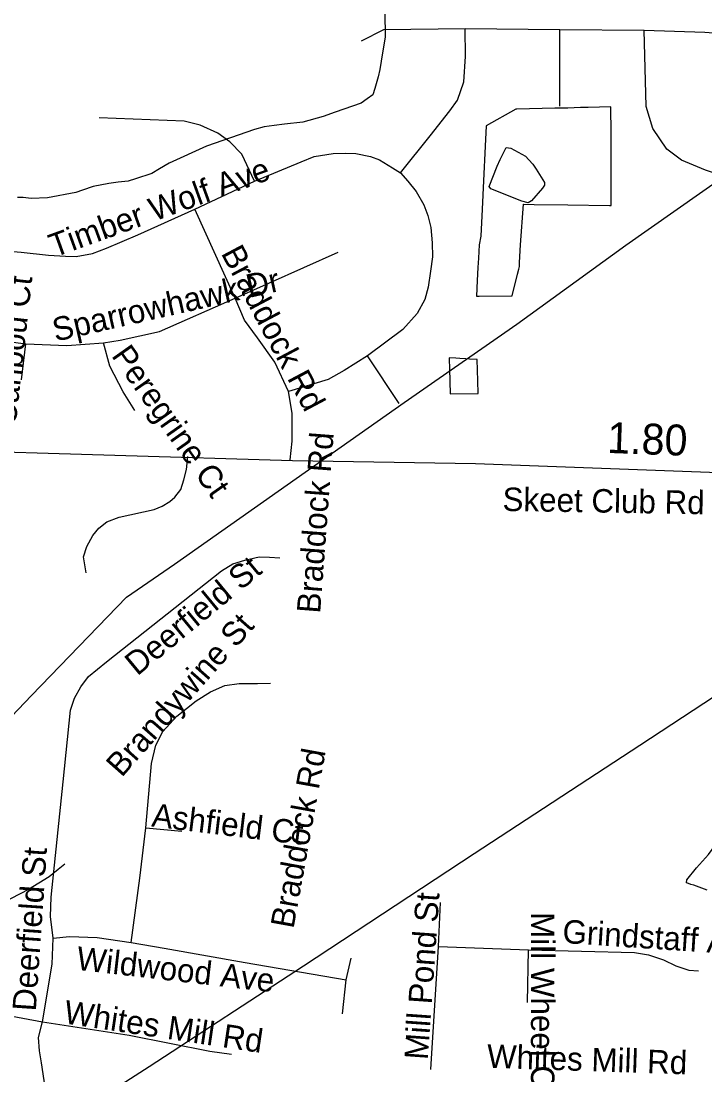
# Model space of a CAD drawing. Extents: x 1662474 to 1856135, y 779280 to 917889.
# Drawn here: x 1707785 to 1710556, y 831640 to 835906 of the extents above; entities that cross this region are included whole.
import ezdxf

# ---------------------------------------------------------------- set-up
doc = ezdxf.new("R2010")
doc.units = 0
for name, color, linetype in [('Exist Boundary Political City Limit New Hole', 7, 'Continuous'), ('Exist Hydrographic Misc Water Feature', 7, 'Continuous'), ('Exist Hydrographic Pond Under 1500 Sq Ft', 7, 'Continuous'), ('Exist Road Non-System Type 51', 7, 'Continuous'), ('Exist Road Non-System Type 51 Label', 7, 'Continuous'), ('Exist Road Secondary Type 51 Attributed', 7, 'Continuous'), ('Exist Road Secondary Type 51 Label', 7, 'Continuous'), ('Exist Utilities Electrical Transmission Line', 7, 'Continuous'), ('Map Preparation Boundary City Limit Buffer Line', 7, 'Continuous'), ('Prop DGN Element Guardrail', 7, 'Continuous')]:
    doc.layers.add(name, color=color, linetype=linetype)

msp = doc.modelspace()

# ---------------------------------------------------------------- linework, layer by layer
at = {"layer": 'Exist Boundary Political City Limit New Hole'}
for points in [[(1709653.2, 835144.2), (1709648.2, 835036), (1709640.8, 835000), (1709638.1, 834946.4), (1709636.1, 834908.9), (1709633.5, 834855.8), (1709630.4, 834792.4), (1709641.5, 834792.6), (1709774.6, 834794.2), (1709796.4, 834881.9), (1709801.1, 834901.2), (1709803.9, 834912.9), (1709804.6, 834929.2), (1709807.9, 835000), (1709820.1, 835164.9), (1709821.6, 835164.9), (1709863.2, 835164.2), (1710000, 835162.2), (1710169.5, 835159.7), (1710176.5, 835159.2), (1710175.9, 835322), (1710175.2, 835453), (1710174.9, 835558.6), (1710082.6, 835556.4), (1710052.1, 835555.6), (1710000, 835554.2), (1709994.9, 835554.1), (1709947.1, 835552.9), (1709793.9, 835549.1), (1709790, 835549), (1709668.8, 835482.4), (1709665, 835399.1), (1709658.5, 835258.8), (1709653.2, 835144.2)], [(1709635.9, 834449.2), (1709632.9, 834536.5), (1709601.9, 834538.1), (1709586.4, 834538.9), (1709562.1, 834540.2), (1709546.9, 834541), (1709519.1, 834542.4), (1709519.1, 834538.4), (1709520.2, 834497.9), (1709522.9, 834397.4), (1709637.2, 834398.9), (1709635.9, 834449.2)]]:
    msp.add_lwpolyline(points, dxfattribs=at)
at = {"layer": 'Exist Hydrographic Misc Water Feature'}
for points in [[(1709259, 835941.3), (1709260.5, 835841.9), (1709244.1, 835743.7), (1709237.9, 835709.5), (1709231.9, 835680), (1709217.5, 835633.5), (1709209.4, 835607.4), (1709187.4, 835591.4), (1709163.1, 835574), (1709057, 835536.7), (1709008.8, 835520.4), (1708926.5, 835496.7), (1708852.3, 835489.1), (1708810.4, 835483.4), (1708770.3, 835477.7), (1708730.3, 835467.8), (1708535.7, 835400.4), (1708385, 835331.2), (1708345, 835307.4), (1708314.8, 835289.2), (1708248.5, 835267.6), (1708218.7, 835258.3), (1708178.5, 835254.2), (1708140.6, 835248.4), (1708076.4, 835236.7), (1708034.2, 835221.1), (1708006.1, 835212.6), (1707891.9, 835191.1), (1707825.8, 835187.6), (1707793.7, 835191.5), (1707769.9, 835192)], [(1707961.5, 832492.4), (1707935.4, 832470.8), (1707899.1, 832441.1), (1707814.7, 832391.1), (1707634.3, 832297.9)]]:
    msp.add_lwpolyline(points, dxfattribs=at)
at = {"layer": 'Exist Hydrographic Pond Under 1500 Sq Ft'}
for points in [[(1709750.8, 835394.9), (1709768.7, 835391.3), (1709828.6, 835358.8), (1709842.6, 835344.6), (1709858.5, 835326.2), (1709872.5, 835306.3), (1709906.2, 835252.2), (1709906, 835242.4), (1709898.2, 835230.2), (1709853.6, 835178.6), (1709839.8, 835170.7), (1709813.8, 835176.9), (1709687.6, 835227.1), (1709681.9, 835237.1), (1709714.1, 835319.3), (1709726.4, 835345.3), (1709740.7, 835375.4), (1709750.8, 835394.9)], [(1710564.7, 832387.5), (1710510.9, 832408.2), (1710498.9, 832410.2), (1710489.2, 832414.4), (1710481, 832417.9), (1710483.1, 832430.2), (1710521.2, 832477.8), (1710569.7, 832531.8), (1710595.9, 832567.4), (1710620, 832595.6), (1710636.3, 832615.8), (1710656.3, 832633.4), (1710682.2, 832643.5), (1710714.5, 832651.1), (1710732.5, 832650.8), (1710744.4, 832640.7), (1710750, 832625.8)]]:
    msp.add_lwpolyline(points, dxfattribs=at)
at = {"layer": 'Exist Road Non-System Type 51'}
for p, q in [((1709583.8, 835875.7), (1709967.2, 835872)), ((1709968, 835562), (1709967.2, 835872)), ((1709967.2, 835872), (1710310, 835869.9)), ((1708489.1, 835145.2), (1708730.5, 835257.5)), ((1708652.6, 834784.6), (1708489.1, 835145.2)), ((1708652.6, 834784.6), (1709069.1, 834970.2)), ((1707785.9, 834454.4), (1707803.5, 834599.2)), ((1709317.1, 834358.6), (1709188, 834551.5)), ((1708289.9, 832640.2), (1708435.8, 832626.6)), ((1709476.4, 832160), (1709484.9, 832338.4)), ((1709445.1, 831662.1), (1709476.4, 832160)), ((1709476.4, 832160), (1709841, 832146.4)), ((1709836.8, 831932.9), (1709841, 832146.4)), ((1709102.4, 832024.8), (1709122.4, 832111.9)), ((1708692.1, 832095.4), (1709102.4, 832024.8)), ((1709086.9, 831886.8), (1709102.4, 832024.8))]:
    msp.add_line(p, q, dxfattribs=at)
for points in [[(1709163.9, 835826), (1709254.6, 835872.2), (1709583.8, 835875.7)], [(1709322.4, 835291.9), (1709441.8, 835441.8), (1709522.4, 835543.1), (1709552.5, 835585.6), (1709578.5, 835660.7), (1709584.9, 835762.4), (1709583.8, 835875.7)], [(1710310, 835869.9), (1710555.9, 835861.5), (1710691.4, 835849.9)], [(1710832.1, 835221.9), (1710702.9, 835253.9), (1710558, 835302.4), (1710461.1, 835343.1), (1710401.9, 835387.8), (1710344.1, 835470.9), (1710317.4, 835559.7), (1710310, 835869.9)], [(1708730.5, 835257.5), (1708679.4, 835367.2), (1708631, 835416.9), (1708581.4, 835451.8), (1708509.8, 835484.6), (1708445.8, 835501.4), (1708101.4, 835514.8)], [(1708730.5, 835257.5), (1708919.2, 835335.8), (1708972.2, 835357.9), (1709049.1, 835370.7), (1709100.1, 835372), (1709141.2, 835369.6), (1709200.4, 835357.5), (1709237.1, 835344.9), (1709290.1, 835311.9), (1709322.4, 835291.9)], [(1709322.4, 835291.9), (1709351.5, 835258.6), (1709385.1, 835216.1), (1709417.4, 835161.8), (1709433.6, 835118.9), (1709445.1, 835070.2), (1709450.4, 835007.9), (1709452.5, 834951.5), (1709444.1, 834894), (1709434.6, 834828.4), (1709421.4, 834778.6), (1709390.1, 834721.9), (1709331.6, 834657.9), (1709188, 834551.5)], [(1707705.6, 834977.5), (1707784.9, 834970.2), (1707895.1, 834958.6), (1707964.9, 834954.4), (1708008.2, 834953.1), (1708073.9, 834964.7), (1708130.5, 834986.7), (1708257.9, 835041.2), (1708489.1, 835145.2)], [(1708119.2, 834603.5), (1708185.9, 834614.2), (1708345.2, 834649.4), (1708652.6, 834784.6)], [(1708868, 834406.7), (1708812.9, 834525.2), (1708742.1, 834623.2), (1708690.1, 834695.1), (1708652.6, 834784.6)], [(1707498.8, 834632.4), (1707618.1, 834624.2), (1707803.5, 834599.2)], [(1707803.5, 834599.2), (1707970.1, 834593), (1708119.2, 834603.5)], [(1708245.2, 834329.5), (1708198.5, 834404.9), (1708144.1, 834509.2), (1708119.2, 834603.5)], [(1709188, 834551.5), (1709094.2, 834490.9), (1709029.4, 834455.4), (1708868, 834406.7)], [(1708874.4, 834129.8), (1708882.8, 834205.6), (1708882.8, 834319), (1708868, 834406.7)], [(1708048.4, 833672.2), (1708037.9, 833736.9), (1708050.5, 833778.6), (1708075.4, 833824.2), (1708099.2, 833853.4), (1708132.6, 833878.6), (1708181.6, 833897.5), (1708323.4, 833928.4), (1708355.8, 833942.4), (1708386.9, 833960.8), (1708407.6, 833978.6), (1708432.4, 834009.9), (1708443.6, 834048.7), (1708454.9, 834090.4), (1708460.1, 834142.9)], [(1707915, 832193.4), (1707904.5, 832281.5), (1707906.6, 832359.7), (1707954.6, 832826.9), (1707984.9, 833115.9), (1708001.1, 833164.9), (1708027.4, 833210.6), (1708057.9, 833252.4), (1708130.5, 833311.7), (1708596.4, 833680.2), (1708642.1, 833708.5), (1708691.1, 833724.2), (1708749.4, 833737.6), (1708791.1, 833735.8), (1708832.9, 833733.7)], [(1708289.9, 832640.2), (1708312.9, 832900.7), (1708330.5, 832974.4), (1708358.9, 833030.6), (1708416.1, 833092), (1708494, 833154.4), (1708552.6, 833191.2), (1708610.9, 833215.9), (1708668.1, 833224.2), (1708743.1, 833224.2), (1708795.1, 833225.4)], [(1708231.4, 832176.5), (1708265.9, 832436.1), (1708289.9, 832640.2)], [(1707871.1, 831855), (1707910.6, 832088.4), (1707915, 832193.4)], [(1707915, 832193.4), (1707980.6, 832200.4), (1708093, 832196.4), (1708231.4, 832176.5)], [(1708231.4, 832176.5), (1708363.9, 832152.6), (1708692.1, 832095.4)], [(1709841, 832146.4), (1710270.9, 832135.7), (1710326.9, 832126.1), (1710387.4, 832105.1), (1710437.6, 832081.8), (1710490.4, 832063.4), (1710529.6, 832061.5)], [(1707342.4, 831817.4), (1707434.5, 831856), (1707492.5, 831876.8), (1707577, 831893.9), (1707632.1, 831891.8), (1707712.4, 831883.9), (1707871.1, 831855)], [(1707877.8, 831275.8), (1707888.8, 831319.4), (1707890.6, 831328.2), (1707895.4, 831355.8), (1707898.2, 831383.6), (1707899, 831392.5), (1707899.9, 831402), (1707900.6, 831430.1), (1707900.6, 831439.5), (1707900.1, 831448.7), (1707898.8, 831476.8), (1707895.6, 831504.4), (1707893.5, 831518.2), (1707866.8, 831688.6), (1707859.4, 831737.2), (1707855.1, 831790.7), (1707871.1, 831855)], [(1707871.1, 831855), (1708223.1, 831800.4), (1708549.9, 831736.6), (1708636.9, 831723.8)]]:
    msp.add_lwpolyline(points, dxfattribs=at)
at = {"layer": 'Exist Road Secondary Type 51 Attributed'}
msp.add_lwpolyline([(1707442.7, 834170.9), (1708884.9, 834127.2), (1709626.7, 834114.8), (1710574.5, 834080.3), (1710742.5, 834067.9), (1710851.2, 834043.2), (1710961.9, 834008.7), (1711070.6, 833956.8), (1711176.9, 833880.3), (1711396.9, 833664.5), (1711591.1, 833463.6), (1711742.3, 833298.9), (1711952.7, 833086.7), (1712260.1, 832720.8), (1712695.5, 832258.3), (1713148.3, 831791.9), (1713292.9, 831647.4)], dxfattribs=at)
at = {"layer": 'Exist Utilities Electrical Transmission Line'}
for points in [[(1707471.1, 832804.7), (1707827.4, 833175.3), (1708212.1, 833573.4), (1708405.7, 833707.6), (1708863.5, 834028.8), (1709337.5, 834362.1), (1709793.4, 834679.4), (1710235.3, 834998.9), (1710741.6, 835354), (1711018.5, 835597.1), (1711608.6, 836121.3), (1712200.8, 836647.3), (1712754.5, 837141.9), (1713383.1, 837695.5)], [(1704330.5, 829125.1), (1704357.7, 829137.4), (1704549.9, 829219.5), (1704987.4, 829509.1), (1705656.6, 829944.3), (1706235.2, 830322.3), (1706743.5, 830657.3), (1707181, 830946.8), (1707763.6, 831326.9), (1708303.7, 831673.4), (1708928.7, 832081.1), (1709620.3, 832536.3), (1710291.6, 832975.4), (1711027.5, 833455.9), (1711648.5, 833863.6), (1712239.1, 834253.8), (1713005.3, 834756), (1713847.9, 835307.5)]]:
    msp.add_lwpolyline(points, dxfattribs=at)
at = {"layer": 'Map Preparation Boundary City Limit Buffer Line'}
for points in [[(1709653.2, 835144.2), (1709648.2, 835036), (1709640.8, 835000), (1709638.1, 834946.4), (1709636.1, 834908.9), (1709633.5, 834855.8), (1709630.4, 834792.4), (1709641.5, 834792.6), (1709774.6, 834794.2), (1709796.4, 834881.9), (1709801.1, 834901.2), (1709803.9, 834912.9), (1709804.6, 834929.2), (1709807.9, 835000), (1709820.1, 835164.9), (1709821.6, 835164.9), (1709863.2, 835164.2), (1710000, 835162.2), (1710169.5, 835159.7), (1710176.5, 835159.2), (1710175.9, 835322), (1710175.2, 835453), (1710174.9, 835558.6), (1710082.6, 835556.4), (1710052.1, 835555.6), (1710000, 835554.2), (1709994.9, 835554.1), (1709947.1, 835552.9), (1709793.9, 835549.1), (1709790, 835549), (1709668.8, 835482.4), (1709665, 835399.1), (1709658.5, 835258.8), (1709653.2, 835144.2)], [(1709635.9, 834449.2), (1709632.9, 834536.5), (1709601.9, 834538.1), (1709586.4, 834538.9), (1709562.1, 834540.2), (1709546.9, 834541), (1709519.1, 834542.4), (1709519.1, 834538.4), (1709520.2, 834497.9), (1709522.9, 834397.4), (1709637.2, 834398.9), (1709635.9, 834449.2)]]:
    msp.add_lwpolyline(points, dxfattribs=at)

# ---------------------------------------------------------------- texts
at = {"layer": 'Exist Road Non-System Type 51 Label'}
for s, rotation, p in [('Timber Wolf Ave', 19.8883, (1707919, 834948.1)), ('Braddock Rd', 297.9221, (1708593.1, 834966.5)), ('Caribou Ct', 83.5958, (1707762.5, 834265.7)), ('Sparrowhawk Dr', 12.7094, (1707923.6, 834608.2)), ('Peregrine Ct', 305.1769, (1708148.3, 834551.5)), ('Braddock Rd', 85.6864, (1708996.5, 833506.1)), ('Deerfield St', 39.5561, (1708255.3, 833252.5)), ('Brandywine St', 48.5544, (1708192.2, 832841.3)), ('Braddock Rd', 79.7008, (1708888.4, 832229.1)), ('Ashfield Ct', 353.0439, (1708310.8, 832646)), ('Deerfield St', 86.0839, (1707844.3, 831895.8)), ('Mill Pond St', 85.973, (1709432.7, 831699)), ('Mill Wheel Ct', 270, (1709850.9, 832299.1)), ('Grindstaff Av', 356.2442, (1709976.3, 832174.3)), ('Wildwood Ave', 353.4144, (1708005.7, 832066.1)), ('Whites Mill Rd', 351.4792, (1707954.2, 831849)), ('Whites Mill Rd', 358.0984, (1709671.3, 831668.9))]:
    msp.add_text(s, height=95, rotation=rotation, dxfattribs=at).set_placement(p)
at = {"layer": 'Exist Road Secondary Type 51 Label'}
msp.add_text('Skeet Club Rd', height=95, rotation=359.0427, dxfattribs=at).set_placement((1709735, 833923.2))
at = {"layer": 'Prop DGN Element Guardrail'}
msp.add_text('1.80', height=125, rotation=357.913, dxfattribs=at).set_placement((1710157.9, 834158))

doc.saveas('drawing.dxf')
